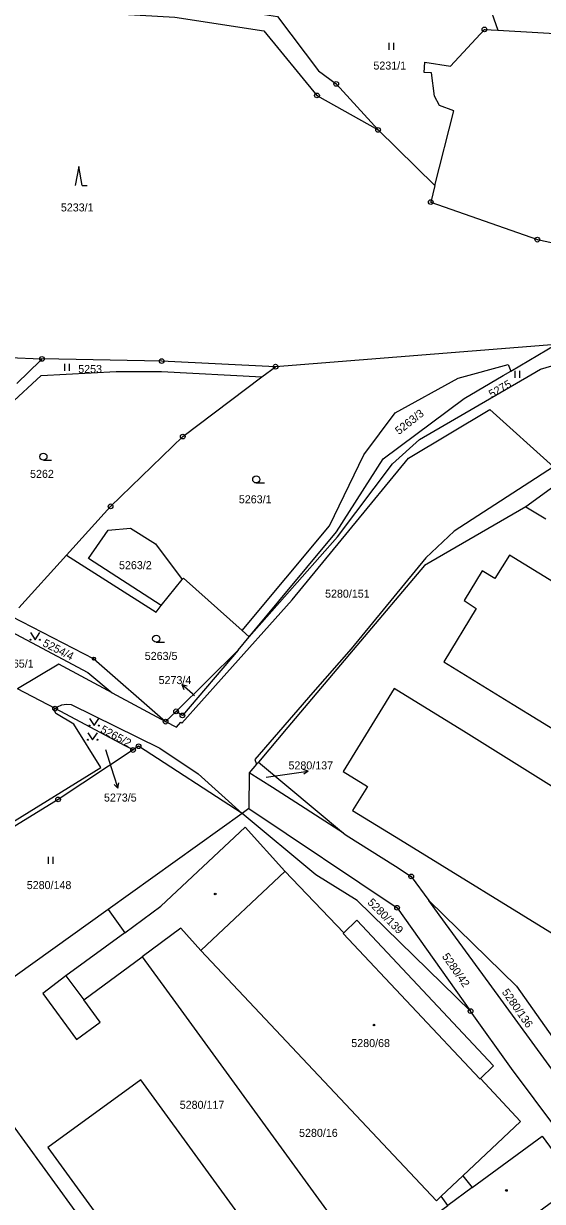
# Model space of a CAD drawing. Extents: x -644096 to -634268, y -1141430 to -1133463.
# Drawn here: x -637612.1 to -637501.7, y -1139805.7 to -1139555.4 of the extents above; entities that cross this region are included whole.
import ezdxf

# ---------------------------------------------------------------- set-up
doc = ezdxf.new("R2010")
doc.units = 0
for name, color, linetype in [('_CIVIL_CONSTRUCTION', 7, 'Continuous'), ('M_Svah_Nasyp', 7, 'Continuous'), ('M_Svah_Zarez', 7, 'Continuous'), ('svrsek_osa_sjezdy', 7, 'Continuous'), ('svrsek_osa_VRT', 7, 'Continuous'), ('svrsek_popisy_VRT', 7, 'Continuous'), ('terminal_VRT', 7, 'Continuous')]:
    doc.layers.add(name, color=color, linetype=linetype)

msp = doc.modelspace()

# ---------------------------------------------------------------- linework, layer by layer
at = {"layer": '_CIVIL_CONSTRUCTION'}
for centre, radius in [((-637514.07, -1139556.66), 0.5), ((-637514.07, -1139556.66), 0.0303), ((-637545.6, -1139568.23), 0.5), ((-637545.6, -1139568.23), 0.0303), ((-637549.69, -1139570.69), 0.5), ((-637549.69, -1139570.69), 0.0303), ((-637536.71, -1139578.03), 0.5), ((-637536.71, -1139578.03), 0.0303), ((-637525.5, -1139593.35), 0.5), ((-637525.5, -1139593.35), 0.0303), ((-637502.83, -1139601.34), 0.5), ((-637502.83, -1139601.34), 0.0303), ((-637608.19, -1139626.69), 0.5), ((-637608.19, -1139626.69), 0.0303), ((-637582.73, -1139627.14), 0.5), ((-637582.73, -1139627.14), 0.0303), ((-637558.51, -1139628.33), 0.5), ((-637558.51, -1139628.33), 0.0303), ((-637578.23, -1139643.18), 0.5), ((-637578.23, -1139643.18), 0.0303), ((-637593.58, -1139658.01), 0.5), ((-637593.58, -1139658.01), 0.0303), ((-637597.13, -1139690.38), 0.335), ((-637597.13, -1139690.38), 0.0203), ((-637605.39, -1139701), 0.5), ((-637605.39, -1139701), 0.0303), ((-637579.65, -1139701.57), 0.5), ((-637581.88, -1139703.76), 0.5), ((-637581.88, -1139703.76), 0.0303), ((-637579.65, -1139701.57), 0.0303), ((-637578.3, -1139702.43), 0.5), ((-637578.3, -1139702.43), 0.0303), ((-637587.62, -1139709), 0.5), ((-637588.81, -1139709.78), 0.5), ((-637588.81, -1139709.78), 0.0303), ((-637587.62, -1139709), 0.0303), ((-637604.76, -1139720.3), 0.5), ((-637604.76, -1139720.3), 0.0303), ((-637529.64, -1139736.66), 0.5), ((-637529.64, -1139736.66), 0.0303), ((-637532.66, -1139743.3), 0.5), ((-637532.66, -1139743.3), 0.0303), ((-637517.03, -1139765.27), 0.5), ((-637517.03, -1139765.27), 0.0303)]:
    msp.add_circle(centre, radius, dxfattribs=at)
at = {"layer": 'M_Svah_Nasyp'}
for p, q in [((-637608.52, -1139627.01), (-637608.43, -1139626.68)), ((-637574.31, -1139752.31), (-637556.55, -1139735.59)), ((-637556.55, -1139735.59), (-637556.52, -1139735.56)), ((-637543.99, -1139748.63), (-637544.1, -1139748.79)), ((-637544.1, -1139748.79), (-637515.07, -1139779.65)), ((-637574.39, -1139752.38), (-637574.31, -1139752.31)), ((-637603.09, -1139757.79), (-637599.25, -1139762.84)), ((-637515.07, -1139779.65), (-637514.91, -1139779.56)), ((-637516.68, -1139802.74), (-637521.84, -1139806.54))]:
    msp.add_line(p, q, dxfattribs=at)
at = {"layer": 'M_Svah_Zarez'}
for centre in [(-637571.34, -1139740.37), (-637537.58, -1139768.23), (-637509.39, -1139803.38)]:
    msp.add_circle(centre, 0.175, dxfattribs=at)
at = {"layer": 'svrsek_osa_sjezdy'}
for p, q in [((-637534.37, -1139561.01), (-637534.37, -1139559.51)), ((-637533.37, -1139561.01), (-637533.37, -1139559.51)), ((-637600.35, -1139585.8), (-637601.1, -1139589.8)), ((-637599.6, -1139589.8), (-637600.35, -1139585.8)), ((-637599.6, -1139589.8), (-637598.6, -1139589.8)), ((-637603.29, -1139629.24), (-637603.29, -1139627.74)), ((-637602.29, -1139629.24), (-637602.29, -1139627.74)), ((-637507.57, -1139630.7), (-637507.57, -1139629.2)), ((-637506.57, -1139630.7), (-637506.57, -1139629.2)), ((-637607.87, -1139648.21), (-637606.12, -1139648.21)), ((-637562.61, -1139653.04), (-637560.86, -1139653.04)), ((-637583.89, -1139686.89), (-637582.14, -1139686.89)), ((-637606.82, -1139733.96), (-637606.82, -1139732.46)), ((-637605.82, -1139733.96), (-637605.82, -1139732.46))]:
    msp.add_line(p, q, dxfattribs=at)
for points in [[(-637610.62, -1139684.84), (-637609.62, -1139686.34), (-637608.62, -1139684.84)], [(-637598.1, -1139703.1), (-637597.1, -1139704.6), (-637596.1, -1139703.1)], [(-637598.4, -1139706.11), (-637597.4, -1139707.61), (-637596.4, -1139706.11)]]:
    msp.add_lwpolyline(points, dxfattribs=at)
for centre, radius in [((-637607.87, -1139647.46), 0.75), ((-637562.61, -1139652.29), 0.75), ((-637610.62, -1139686.34), 0.1), ((-637608.62, -1139686.34), 0.1), ((-637583.89, -1139686.14), 0.75), ((-637598.1, -1139704.6), 0.1), ((-637596.1, -1139704.6), 0.1), ((-637598.4, -1139707.61), 0.1), ((-637596.4, -1139707.61), 0.1)]:
    msp.add_circle(centre, radius, dxfattribs=at)
at = {"layer": 'svrsek_popisy_VRT'}
for p, q in [((-637576.17, -1139697.87), (-637578.4, -1139695.86)), ((-637578.4, -1139695.86), (-637577.32, -1139696.16)), ((-637578.4, -1139695.86), (-637577.99, -1139696.9)), ((-637575.73, -1139698.26), (-637576.17, -1139697.87)), ((-637594.69, -1139709.68), (-637592.95, -1139715.04)), ((-637592.95, -1139715.04), (-637592.02, -1139717.89)), ((-637560.5, -1139715.54), (-637554.53, -1139714.73)), ((-637554.53, -1139714.73), (-637551.56, -1139714.31)), ((-637551.56, -1139714.31), (-637552.62, -1139713.96)), ((-637551.56, -1139714.31), (-637552.48, -1139714.95)), ((-637592.02, -1139717.89), (-637592.81, -1139717.1)), ((-637592.02, -1139717.89), (-637591.86, -1139716.79))]:
    msp.add_line(p, q, dxfattribs=at)
at = {"layer": 'terminal_VRT'}
for p, q in [((-637513.43, -1139550.58), (-637511.22, -1139556.83)), ((-637536.71, -1139578.03), (-637524.62, -1139589.86)), ((-637498.92, -1139623.64), (-637558.51, -1139628.33)), ((-637508.45, -1139629.25), (-637498.92, -1139623.64)), ((-637561.4, -1139630.5), (-637558.51, -1139628.33)), ((-637505.25, -1139658.08), (-637501.04, -1139660.68)), ((-637613.12, -1139679.57), (-637602.96, -1139668.35)), ((-637582.8, -1139679.11), (-637578.33, -1139673.55)), ((-637566.47, -1139688.58), (-637564.09, -1139685.73)), ((-637565.59, -1139684.4), (-637564.09, -1139685.73)), ((-637579.65, -1139701.57), (-637566.47, -1139688.58)), ((-637605.39, -1139701), (-637613.38, -1139696.78)), ((-637593.27, -1139697.63), (-637581.88, -1139703.76)), ((-637581.88, -1139703.76), (-637579.65, -1139701.57)), ((-637562.52, -1139712.79), (-637564.08, -1139714.63)), ((-637562.52, -1139712.79), (-637562.16, -1139712.36)), ((-637562.16, -1139712.36), (-637544.05, -1139727.44)), ((-637564.08, -1139714.63), (-637564.16, -1139722.22)), ((-637565.61, -1139723.26), (-637594.13, -1139743.7)), ((-637564.16, -1139722.22), (-637565.61, -1139723.26)), ((-637594.13, -1139743.7), (-637629.33, -1139768.92)), ((-637594.13, -1139743.7), (-637590.57, -1139748.6)), ((-637575.93, -1139842.37), (-637629.33, -1139768.92)), ((-637523.25, -1139804.61), (-637518.65, -1139800.26))]:
    msp.add_line(p, q, dxfattribs=at)
for points in [[(-637766.47, -1139596.16), (-637745.73, -1139591.71), (-637712.6, -1139576.66), (-637653.61, -1139559.52), (-637624.68, -1139551.52), (-637603.27, -1139552.75), (-637579.93, -1139554.09), (-637561.02, -1139556.96), (-637549.69, -1139570.69), (-637536.71, -1139578.03)], [(-637571.91, -1139551.83), (-637558.08, -1139553.93), (-637549.37, -1139565.46), (-637545.6, -1139568.23), (-637536.71, -1139578.03)], [(-637524.62, -1139589.86), (-637520.62, -1139574), (-637523.64, -1139572.85), (-637524.68, -1139570.88), (-637525.33, -1139565.91), (-637526.92, -1139565.79), (-637526.77, -1139563.63), (-637521.32, -1139564.47), (-637514.07, -1139556.66), (-637511.22, -1139556.83)], [(-637511.22, -1139556.83), (-637488.13, -1139558.19), (-637440.88, -1139563.88)], [(-637524.62, -1139589.86), (-637525.5, -1139593.35), (-637502.83, -1139601.34), (-637490.68, -1139603.9), (-637483.82, -1139604.11)], [(-637363.01, -1139596.39), (-637369.42, -1139597.18), (-637401.24, -1139601.1), (-637408.27, -1139601.97), (-637423.55, -1139609.36), (-637436.32, -1139615.64), (-637453.3, -1139620.37), (-637494.16, -1139650.03), (-637505.25, -1139658.08)], [(-637564.09, -1139685.73), (-637545.3, -1139664.52), (-637533.66, -1139648.97), (-637527.87, -1139643.82), (-637504.24, -1139630.08), (-637502.16, -1139628.89), (-637461.11, -1139616.83), (-637458.83, -1139614.54)], [(-637621.68, -1139626.1), (-637608.43, -1139626.68), (-637608.19, -1139626.69)], [(-637608.19, -1139626.69), (-637608.52, -1139627.01), (-637613.51, -1139631.87)], [(-637558.51, -1139628.33), (-637582.73, -1139627.14), (-637608.19, -1139626.69)], [(-637565.59, -1139684.4), (-637547.05, -1139662.16), (-637539.72, -1139647.09), (-637533.09, -1139638.17), (-637519.67, -1139630.78), (-637509.01, -1139627.85), (-637508.45, -1139629.25)], [(-637628.02, -1139645.99), (-637615.05, -1139636.45), (-637608.34, -1139630.18), (-637592.42, -1139629.36), (-637585.21, -1139629.34), (-637582.77, -1139629.33), (-637561.4, -1139630.5)], [(-637602.96, -1139668.35), (-637593.58, -1139658.01), (-637578.23, -1139643.18), (-637561.4, -1139630.5)], [(-637564.09, -1139685.73), (-637545.51, -1139663.44), (-637535.63, -1139647.9), (-637518.37, -1139635.1), (-637510.07, -1139630.21), (-637508.45, -1139629.25)], [(-637581.88, -1139703.76), (-637579.59, -1139704.95), (-637578.65, -1139703.9), (-637578.44, -1139704.09), (-637570.04, -1139694.75), (-637554.97, -1139677.9), (-637542.91, -1139663.23), (-637530.22, -1139647.76), (-637512.94, -1139637.46), (-637499.39, -1139649.62), (-637520.51, -1139663.26), (-637526.56, -1139668.92), (-637542.42, -1139688.26), (-637550.59, -1139697.6), (-637562.92, -1139711.79), (-637562.52, -1139712.79)], [(-637505.25, -1139658.08), (-637526.84, -1139670.58), (-637541.22, -1139687.59), (-637555.91, -1139704.96), (-637562.16, -1139712.36)], [(-637582.8, -1139679.11), (-637598.25, -1139669.12), (-637594.12, -1139663.04), (-637589.38, -1139662.67), (-637584.02, -1139666.01), (-637578.33, -1139673.55)], [(-637602.96, -1139668.35), (-637583.9, -1139680.48), (-637582.8, -1139679.11)], [(-637467.28, -1139693.81), (-637508.76, -1139668.35), (-637511.86, -1139673.37), (-637514.53, -1139671.72), (-637518.42, -1139678.04), (-637515.82, -1139679.7), (-637522.74, -1139691.05), (-637507.96, -1139700.13), (-637492.03, -1139709.92)], [(-637578.33, -1139673.55), (-637578.1, -1139673.26), (-637565.59, -1139684.4)], [(-637616.93, -1139683.5), (-637598.42, -1139693.32), (-637593.27, -1139697.63)], [(-637614.71, -1139681.32), (-637597.13, -1139690.38), (-637581.88, -1139703.76)], [(-637566.47, -1139688.58), (-637578.3, -1139702.43), (-637579.65, -1139701.57)], [(-637593.27, -1139697.63), (-637604.6, -1139691.54), (-637613.38, -1139696.78)], [(-637497.55, -1139718.87), (-637517.95, -1139706.17), (-637533.3, -1139696.72), (-637544.14, -1139714.34), (-637538.98, -1139717.52), (-637542.13, -1139722.62), (-637531.93, -1139728.89), (-637497.42, -1139750.09)], [(-637646.32, -1139745.48), (-637646.12, -1139744.66), (-637644.43, -1139743.63), (-637595.67, -1139713.53), (-637601.41, -1139704.27), (-637605.07, -1139702.09), (-637605.13, -1139702.12), (-637605.69, -1139701.19), (-637605.39, -1139701)], [(-637605.39, -1139701), (-637604.86, -1139700.6), (-637603.94, -1139700.21), (-637602.97, -1139700.04), (-637601.99, -1139700.12), (-637583.09, -1139709.37), (-637574.93, -1139714.82), (-637565.61, -1139723.26)], [(-637588.81, -1139709.78), (-637590.31, -1139708.97), (-637605.39, -1139701)], [(-637588.81, -1139709.78), (-637604.76, -1139720.3), (-637646.14, -1139745.73)], [(-637565.61, -1139723.26), (-637587.62, -1139709), (-637588.81, -1139709.78)], [(-637544.05, -1139727.44), (-637559.17, -1139717.77), (-637564.08, -1139714.63)], [(-637517.03, -1139765.27), (-637541.16, -1139741.78), (-637549.92, -1139736.31), (-637565.61, -1139723.26)], [(-637564.16, -1139722.22), (-637532.66, -1139743.3), (-637517.03, -1139765.27)], [(-637590.57, -1139748.6), (-637582.88, -1139742.95), (-637564.99, -1139726.15), (-637556.52, -1139735.56), (-637543.99, -1139748.63), (-637541.24, -1139745.95), (-637512.16, -1139776.88), (-637514.91, -1139779.56), (-637506.43, -1139788.74), (-637518.65, -1139800.26)], [(-637544.05, -1139727.44), (-637543.49, -1139727.91), (-637533.02, -1139734.5), (-637529.64, -1139736.66), (-637525.94, -1139741.73)], [(-637525.94, -1139741.73), (-637507.27, -1139759.95), (-637476.62, -1139803.35)], [(-637479.49, -1139805.42), (-637497.85, -1139780.25), (-637513.1, -1139759.34), (-637523.71, -1139744.79), (-637525.94, -1139741.73)], [(-637590.57, -1139748.6), (-637603.09, -1139757.79), (-637608.01, -1139761.53), (-637600.86, -1139771.32), (-637595.82, -1139767.65), (-637599.25, -1139762.84), (-637586.87, -1139753.7)], [(-637523.25, -1139804.61), (-637524.28, -1139805.58), (-637574.39, -1139752.38), (-637578.65, -1139747.63), (-637586.87, -1139753.7)], [(-637586.87, -1139753.7), (-637579.78, -1139763.45), (-637525.21, -1139838.43)], [(-637484.62, -1139809.12), (-637508.34, -1139777.49), (-637517.03, -1139765.27)], [(-637544.58, -1139838.41), (-637587.15, -1139779.88), (-637606.9, -1139794.24), (-637564.33, -1139852.78), (-637544.58, -1139838.41)], [(-637518.65, -1139800.26), (-637516.68, -1139802.74), (-637501.79, -1139791.86), (-637494.37, -1139801.96), (-637519, -1139819.99), (-637526.42, -1139809.9), (-637521.84, -1139806.54), (-637523.25, -1139804.61)]]:
    msp.add_lwpolyline(points, dxfattribs=at)

# ---------------------------------------------------------------- texts
at = {"layer": 'svrsek_osa_VRT'}
for s, p in [('5231/1', (-637537.69, -1139565.2)), ('5233/1', (-637604.16, -1139595.34)), ('5253', (-637600.47, -1139629.67)), ('5262', (-637610.71, -1139651.96)), ('5263/1', (-637566.31, -1139657.36)), ('5263/2', (-637591.79, -1139671.36)), ('5280/151', (-637547.97, -1139677.41)), ('5265/1', (-637616.9, -1139692.28)), ('5263/5', (-637586.32, -1139690.64)), ('5273/4', (-637583.37, -1139695.78)), ('5280/137', (-637555.75, -1139713.9)), ('5273/5', (-637594.99, -1139720.74)), ('5280/148', (-637611.41, -1139739.34)), ('5280/68', (-637542.39, -1139772.91)), ('5280/117', (-637578.88, -1139786.03)), ('5280/16', (-637553.5, -1139791.99))]:
    msp.add_text(s, height=1.7, dxfattribs=at).set_placement(p)
for s, rotation, p in [('5275', 30, (-637512.54, -1139635.03)), ('5263/3', 38, (-637532.26, -1139642.87)), ('5254/4', 333, (-637608.18, -1139687.62)), ('5265/2', 332, (-637595.9, -1139705.95)), ('5280/139', 315, (-637539.07, -1139742.33)), ('5280/42', 305, (-637523.19, -1139753.66)), ('5280/136', 305, (-637510.46, -1139761.25))]:
    msp.add_text(s, height=1.7, rotation=rotation, dxfattribs=at).set_placement(p)

doc.saveas('drawing.dxf')
